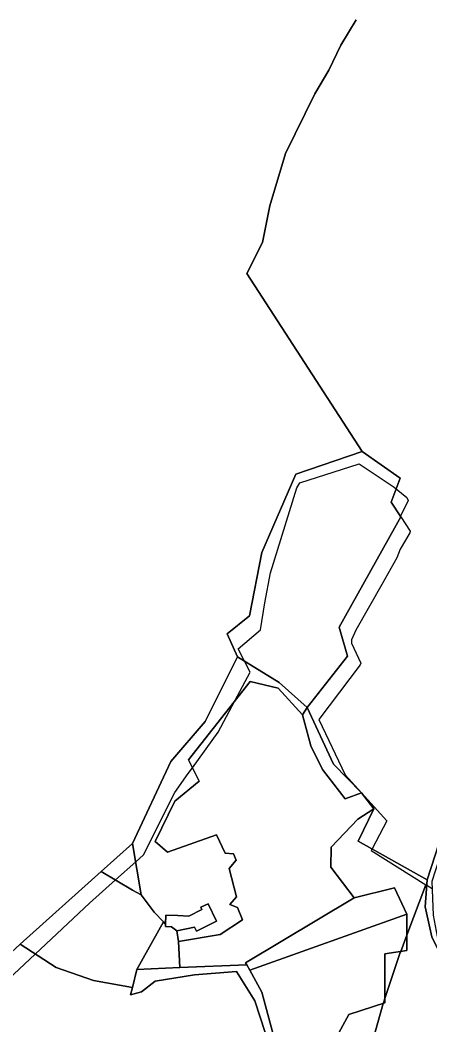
# Model space of a CAD drawing. Extents: x -477304 to -465429, y -1159113 to -1149210.
# Drawn here: x -469610 to -469402, y -1154503 to -1153994 of the extents above; entities that cross this region are included whole.
import ezdxf

# ---------------------------------------------------------------- set-up
doc = ezdxf.new("R2010")
doc.units = 0
for name, color, linetype in [('BPEJ_s', 7, 'Continuous'), ('ostatni_s', 7, 'Continuous'), ('PUPFL_s', 7, 'Continuous')]:
    doc.layers.add(name, color=color, linetype=linetype)

msp = doc.modelspace()

# ---------------------------------------------------------------- linework, layer by layer
at = {"layer": 'BPEJ_s'}
for points in [[(-469629.33, -1154492.85), (-469601.94, -1154467.25), (-469574.38, -1154441.49), (-469561.23, -1154429.67), (-469551.04, -1154420.5), (-469547.12, -1154416.98), (-469531.27, -1154385.27), (-469524.37, -1154375.72), (-469522.25, -1154372.79), (-469509.29, -1154354.84), (-469500.72, -1154338.82), (-469493.01, -1154324.41), (-469495.94, -1154318.76), (-469499.14, -1154312.57), (-469487.73, -1154302.85), (-469485.51, -1154289.31), (-469482.66, -1154274.11), (-469469.34, -1154230.99), (-469467.86, -1154228.46), (-469437.85, -1154218.74), (-469420.1, -1154230.57), (-469419.04, -1154231.43), (-469413.55, -1154235.85), (-469412.92, -1154237.33), (-469416.88, -1154245.25), (-469416.93, -1154245.36), (-469416.72, -1154245.68), (-469411.86, -1154252.97), (-469412.07, -1154253.82), (-469416.93, -1154262.06), (-469418.62, -1154266.5), (-469426.33, -1154279.97), (-469439.55, -1154303.06), (-469441.66, -1154307.92), (-469441.66, -1154309.61), (-469437.01, -1154319.76), (-469437.22, -1154320.6), (-469458.14, -1154348.42), (-469444.83, -1154376.4)], [(-469629.33, -1154492.85), (-469601.94, -1154467.25), (-469574.38, -1154441.49), (-469561.23, -1154429.67), (-469551.04, -1154420.5), (-469547.12, -1154416.98), (-469531.27, -1154385.27), (-469524.37, -1154375.72), (-469522.25, -1154372.79), (-469509.29, -1154354.84), (-469500.72, -1154338.82), (-469493.01, -1154324.41), (-469495.94, -1154318.76), (-469499.14, -1154312.57), (-469487.73, -1154302.85), (-469485.51, -1154289.31), (-469482.66, -1154274.11), (-469469.34, -1154230.99), (-469467.86, -1154228.46), (-469437.85, -1154218.74), (-469420.1, -1154230.57), (-469419.04, -1154231.43), (-469413.55, -1154235.85), (-469412.92, -1154237.33), (-469416.88, -1154245.25), (-469416.93, -1154245.36), (-469416.72, -1154245.68), (-469411.86, -1154252.97), (-469412.07, -1154253.82), (-469416.93, -1154262.06), (-469418.62, -1154266.5), (-469426.33, -1154279.97), (-469439.55, -1154303.06), (-469441.66, -1154307.92), (-469441.66, -1154309.61), (-469437.01, -1154319.76), (-469437.22, -1154320.6), (-469458.14, -1154348.42), (-469444.83, -1154376.4), (-469436.61, -1154385.46), (-469423.7, -1154399.68), (-469431.23, -1154413.88), (-469431.65, -1154414.67), (-469403.99, -1154432.08), (-469403.53, -1154432.36), (-469400.77, -1154434.06)], [(-469444.83, -1154376.4), (-469436.61, -1154385.46), (-469423.7, -1154399.68), (-469431.23, -1154413.88), (-469431.65, -1154414.67), (-469403.99, -1154432.08)], [(-469430.94, -1154511.54), (-469425.54, -1154492.26), (-469425.17, -1154490.95), (-469424.77, -1154489.75), (-469416.93, -1154466.43), (-469416.72, -1154465.88), (-469413.6, -1154457.59), (-469403.99, -1154432.08), (-469403.53, -1154432.36), (-469400.77, -1154434.06)], [(-469403.99, -1154432.08), (-469413.6, -1154457.59), (-469416.72, -1154465.88), (-469416.93, -1154466.43), (-469424.77, -1154489.75), (-469425.17, -1154490.95), (-469425.54, -1154492.26), (-469430.94, -1154511.54)]]:
    msp.add_lwpolyline(points, dxfattribs=at)
at = {"layer": 'ostatni_s'}
msp.add_lwpolyline([(-469520.3, -1154455.62), (-469521.28, -1154453.62), (-469530.13, -1154455.42), (-469532.94, -1154453.34), (-469535.93, -1154453.22), (-469535.88, -1154452.13), (-469535.69, -1154447.44), (-469529.68, -1154447.69), (-469524.06, -1154447.94), (-469517.45, -1154444.71), (-469518.02, -1154443.53), (-469514.34, -1154441.73), (-469510.01, -1154450.59)], close=True, dxfattribs=at)
at = {"layer": 'PUPFL_s'}
for points in [[(-469439.25, -1153993.89), (-469447.14, -1154006.63), (-469453.22, -1154019.37), (-469460.2, -1154031.37), (-469475.15, -1154061.62), (-469483.12, -1154088.01), (-469486.74, -1154106.66), (-469494.71, -1154122.36), (-469436.33, -1154212.62), (-469469.89, -1154224.04), (-469487.07, -1154263.74), (-469493.39, -1154295.88), (-469504.65, -1154305.01), (-469499.39, -1154316.65), (-469515.9, -1154349.35), (-469533.21, -1154369.69), (-469552.62, -1154411.24), (-469568.47, -1154425.39), (-469609.61, -1154462.27), (-469645.51, -1154495.38)], [(-469417.07, -1154226.06), (-469436.33, -1154212.62), (-469494.71, -1154122.36), (-469486.74, -1154106.66), (-469483.12, -1154088.01), (-469475.15, -1154061.62), (-469460.2, -1154031.37), (-469453.22, -1154019.37), (-469447.14, -1154006.63), (-469439.25, -1153993.89)], [(-469299.56, -1154461.62), (-469293.76, -1154434.2), (-469306.85, -1154426.11), (-469308.64, -1154425), (-469296.35, -1154406.81), (-469312.95, -1154397.97), (-469331.29, -1154391.85), (-469345.83, -1154394.15), (-469373.4, -1154387.16), (-469380.46, -1154390.53), (-469395.46, -1154405.12), (-469403.34, -1154429.59), (-469438.21, -1154409.95), (-469430.38, -1154393.69), (-469436.61, -1154385.46), (-469450.83, -1154371.05), (-469464.12, -1154342.29), (-469443.77, -1154316.27), (-469447.92, -1154301.51), (-469416.66, -1154245.58), (-469421.54, -1154238.26), (-469417.07, -1154226.06)], [(-469645.51, -1154495.38), (-469609.61, -1154462.27), (-469591.42, -1154474.08), (-469572.35, -1154480.66), (-469552.72, -1154484.1), (-469553.66, -1154487.84), (-469548.09, -1154486.35), (-469541.18, -1154480.87), (-469521.28, -1154477.7), (-469500.01, -1154476.07), (-469490.63, -1154490.96), (-469485.37, -1154507)]]:
    msp.add_lwpolyline(points, dxfattribs=at)
for points in [[(-469436.33, -1154212.62), (-469417.07, -1154226.06), (-469421.54, -1154238.26), (-469416.66, -1154245.58), (-469447.92, -1154301.51), (-469443.77, -1154316.27), (-469464.12, -1154342.29), (-469478.27, -1154329.58), (-469499.39, -1154316.65), (-469504.65, -1154305.01), (-469493.39, -1154295.88), (-469487.07, -1154263.74), (-469469.89, -1154224.04)], [(-469508.31, -1154457.29), (-469529.34, -1154460.79), (-469530.13, -1154455.42), (-469521.28, -1154453.62), (-469520.3, -1154455.62), (-469510.01, -1154450.59), (-469514.34, -1154441.73), (-469518.02, -1154443.53), (-469517.45, -1154444.71), (-469524.06, -1154447.94), (-469529.68, -1154447.69), (-469535.69, -1154447.44), (-469535.88, -1154452.13), (-469537, -1154450.94), (-469541.63, -1154446.01), (-469548.19, -1154437.19), (-469552.62, -1154411.24), (-469533.21, -1154369.69), (-469515.9, -1154349.35), (-469499.39, -1154316.65), (-469478.27, -1154329.58), (-469464.12, -1154342.29), (-469466.58, -1154345.98), (-469478.83, -1154332.43), (-469493.05, -1154329.04), (-469524.23, -1154368.79), (-469518.93, -1154379.52), (-469531.16, -1154389.76), (-469541.22, -1154410.25), (-469534.89, -1154415.54), (-469510.11, -1154406.8), (-469505.7, -1154416.04), (-469501.54, -1154416.38), (-469500.18, -1154419.58), (-469503.7, -1154423.87), (-469499.87, -1154438.18), (-469503.32, -1154442.17), (-469499.48, -1154443.7), (-469496.87, -1154449.81)], [(-469494.74, -1154472.66), (-469528.64, -1154474.04), (-469529.34, -1154460.79), (-469508.31, -1154457.29), (-469496.87, -1154449.81), (-469499.48, -1154443.7), (-469503.32, -1154442.17), (-469499.87, -1154438.18), (-469503.7, -1154423.87), (-469500.18, -1154419.58), (-469501.54, -1154416.38), (-469505.7, -1154416.04), (-469510.11, -1154406.8), (-469534.89, -1154415.54), (-469541.22, -1154410.25), (-469531.16, -1154389.76), (-469518.93, -1154379.52), (-469524.23, -1154368.79), (-469493.05, -1154329.04), (-469478.83, -1154332.43), (-469466.58, -1154345.98), (-469462.26, -1154361.67), (-469456.38, -1154373.74), (-469444.83, -1154388.57), (-469436.61, -1154385.46), (-469430.38, -1154393.69), (-469438.46, -1154398.91), (-469451.92, -1154413), (-469452.22, -1154423.25), (-469440.38, -1154438.72), (-469495.33, -1154471.72)], [(-469436.61, -1154385.46), (-469444.83, -1154388.57), (-469456.38, -1154373.74), (-469462.26, -1154361.67), (-469466.58, -1154345.98), (-469464.12, -1154342.29), (-469450.83, -1154371.05)], [(-469379.54, -1154393.93), (-469392.44, -1154409.58), (-469395.33, -1154413.2), (-469400.92, -1154430.52), (-469400.22, -1154447.42), (-469398.21, -1154458.27), (-469387.98, -1154467.27), (-469393.09, -1154474.77), (-469400.98, -1154458.49), (-469404.27, -1154443.32), (-469403.34, -1154429.59), (-469395.46, -1154405.12), (-469380.46, -1154390.53), (-469373.4, -1154387.16), (-469345.83, -1154394.15), (-469331.29, -1154391.85), (-469332.19, -1154394.6), (-469344.81, -1154396.7), (-469372.66, -1154390.16)], [(-469358.55, -1154496.58), (-469354.01, -1154514.34), (-469438.07, -1154511.28), (-469450.14, -1154510.84), (-469442.99, -1154497.92), (-469424.77, -1154492.01), (-469424.79, -1154467.09), (-469413.61, -1154465.41), (-469413.59, -1154447.02), (-469419.92, -1154433.57), (-469440.38, -1154438.72), (-469452.22, -1154423.25), (-469451.92, -1154413), (-469438.46, -1154398.91), (-469430.38, -1154393.69), (-469438.21, -1154409.95), (-469403.34, -1154429.59), (-469404.27, -1154443.32), (-469400.98, -1154458.49), (-469393.09, -1154474.77), (-469381.54, -1154486.35)], [(-469548.19, -1154437.19), (-469552.58, -1154434.78), (-469568.47, -1154425.39), (-469552.62, -1154411.24)], [(-469552.72, -1154484.1), (-469572.35, -1154480.66), (-469591.42, -1154474.08), (-469609.61, -1154462.27), (-469568.47, -1154425.39), (-469552.58, -1154434.78), (-469548.19, -1154437.19), (-469541.63, -1154446.01), (-469537, -1154450.94), (-469550.44, -1154475.01)], [(-469493.22, -1154475.45), (-469494.74, -1154472.66), (-469495.33, -1154471.72), (-469440.38, -1154438.72), (-469419.92, -1154433.57), (-469413.59, -1154447.02)], [(-469493.22, -1154475.45), (-469413.59, -1154447.02), (-469413.61, -1154465.41), (-469424.79, -1154467.09), (-469424.77, -1154492.01), (-469442.99, -1154497.92), (-469450.14, -1154510.84), (-469480.64, -1154520.44), (-469481.63, -1154506.56), (-469487.17, -1154486.49)], [(-469529.34, -1154460.79), (-469528.64, -1154474.04), (-469550.44, -1154475.01), (-469537, -1154450.94), (-469535.88, -1154452.13), (-469535.93, -1154453.22), (-469532.94, -1154453.34), (-469530.13, -1154455.42)], [(-469485.37, -1154507), (-469490.63, -1154490.96), (-469500.01, -1154476.07), (-469521.28, -1154477.7), (-469541.18, -1154480.87), (-469548.09, -1154486.35), (-469553.66, -1154487.84), (-469552.72, -1154484.1), (-469550.44, -1154475.01), (-469528.64, -1154474.04), (-469494.74, -1154472.66), (-469493.22, -1154475.45), (-469487.17, -1154486.49), (-469481.63, -1154506.56), (-469480.64, -1154520.44), (-469484.22, -1154521.55)]]:
    msp.add_lwpolyline(points, close=True, dxfattribs=at)

doc.saveas('drawing.dxf')
